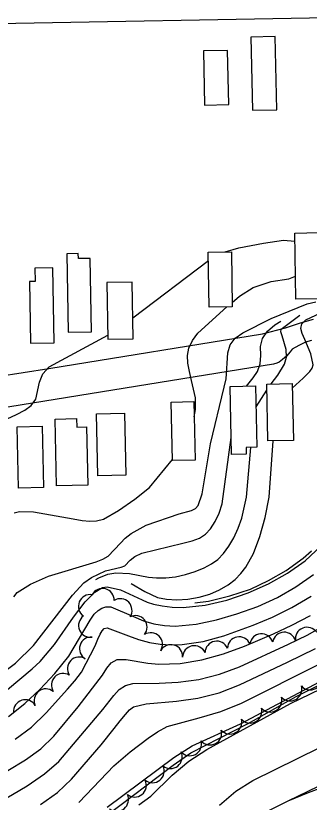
# Model space of a CAD drawing. Extents: x 79600 to 91800, y 75600 to 84400.
# Drawn here: x 87405 to 87661, y 77293 to 77982 of the extents above; entities that cross this region are included whole.
import ezdxf

# ---------------------------------------------------------------- set-up
doc = ezdxf.new("R2010")
doc.units = 0
for name, color, linetype in [('080-090$0$BLDG', 7, 'Continuous'), ('080-090$0$INDEX', 7, 'Continuous'), ('080-090$0$INTER', 7, 'Continuous'), ('080-090$0$ROAD', 7, 'Continuous'), ('080-090$0$RR', 7, 'Continuous'), ('080-090$0$TREES', 7, 'Continuous')]:
    doc.layers.add(name, color=color, linetype=linetype)

msp = doc.modelspace()

# ---------------------------------------------------------------- linework, layer by layer
at = {"layer": '080-090$0$BLDG'}
for points in [[(87610.36, 77962.97), (87611.76, 77898.85), (87633.11, 77899.32), (87631.71, 77963.43)], [(87568.86, 77950.8), (87569.9, 77903.45), (87591.04, 77903.91), (87590, 77951.26)], [(87670.81, 77733.77), (87649.82, 77733.43), (87648.88, 77791.4), (87669.87, 77791.74)], [(87459.56, 77768.99), (87459.49, 77773.37), (87449.52, 77773.2), (87450.64, 77704.5), (87470.91, 77704.83), (87469.86, 77769.16)], [(87593.34, 77774.99), (87594.12, 77726.89), (87573.91, 77726.56), (87573.13, 77774.66)], [(87421.59, 77760.65), (87421.78, 77748.93), (87416.83, 77748.85), (87417.7, 77694.96), (87438.38, 77695.3), (87437.32, 77760.9)], [(87484.42, 77748.04), (87485.22, 77698.33), (87507.51, 77698.69), (87506.7, 77748.41)], [(87614.53, 77657.55), (87615.66, 77603.84), (87606.26, 77603.64), (87606.39, 77597.72), (87593.43, 77597.45), (87592.18, 77657.08)], [(87646.56, 77659.65), (87647.61, 77609.82), (87625.35, 77609.35), (87624.3, 77659.18)], [(87560.47, 77643.83), (87561.55, 77592.59), (87541.74, 77592.17), (87540.66, 77643.41)], [(87457.99, 77628.89), (87458.15, 77621.43), (87466.6, 77621.61), (87467.67, 77570.72), (87440.47, 77570.14), (87439.24, 77628.5)], [(87499.84, 77633.59), (87500.99, 77579.34), (87476.52, 77578.82), (87475.38, 77633.08)], [(87427.99, 77622.3), (87429.12, 77568.47), (87407.04, 77568), (87405.91, 77621.84)]]:
    msp.add_lwpolyline(points, close=True, dxfattribs=at)
at = {"layer": '080-090$0$INDEX'}
for points in [[(87402.96, 77472.91), (87405.89, 77476.78), (87417.67, 77484.04), (87433.38, 77491.02), (87475.17, 77503.62), (87481.01, 77505.83), (87485.56, 77508.44), (87496.38, 77519.93), (87500.6, 77524.32), (87505.79, 77528.42), (87518.69, 77535.59), (87547.7, 77545.45), (87558.38, 77548.57), (87561.88, 77550.33), (87564.36, 77552.94), (87567.8, 77563.15), (87575.06, 77606.95), (87587.06, 77656.43), (87588.93, 77663.69), (87590.4, 77686.6), (87592.3, 77693.55), (87596.82, 77699.24), (87603.48, 77703.97), (87628.15, 77716.45), (87659.55, 77729.45), (87667.28, 77731.29)], [(87484.82, 77288.63), (87543.09, 77332.19), (87559, 77342.33), (87601.44, 77361.81), (87679.63, 77403.33), (87749.17, 77440.89), (87773.69, 77454.16), (87790.2, 77464.1), (87812.59, 77480.36), (87828, 77490.34), (87844.79, 77498.37), (87885.89, 77514.47), (87948.39, 77534.99), (88002.19, 77554.66), (88084.03, 77580.32), (88129.54, 77596.85)], [(87397.5, 77391.68), (87419.2, 77409.78), (87426.19, 77416.34), (87438.73, 77431.15), (87455.24, 77455.19), (87465.58, 77468.43), (87473.83, 77476.85), (87480.78, 77481.11), (87484.7, 77481.71), (87496.4, 77478.92), (87515.21, 77470.3), (87519.78, 77468.13), (87525.26, 77466.33), (87532.71, 77464.86), (87541.66, 77463.89), (87551.3, 77463.63), (87570.49, 77465.63), (87589.43, 77470.03), (87608.04, 77476.25), (87625.89, 77484.28), (87642.59, 77493.59), (87657.92, 77504.46), (87671.76, 77517.61)], [(87398.46, 77368.18), (87412.67, 77379.37), (87425.96, 77391.89), (87438.97, 77405.62), (87451.13, 77420.88), (87469.78, 77452.59), (87473.38, 77457.63), (87476.8, 77461.01), (87480.15, 77463.09), (87483.66, 77464.13), (87487.78, 77463.99), (87507.75, 77455.59), (87516.51, 77452), (87525.66, 77449.38), (87534.99, 77447.83), (87544.33, 77447.3), (87562.6, 77448.87), (87580.36, 77452.8), (87598.16, 77458.12), (87616.44, 77464.52), (87633.71, 77472.28), (87649.69, 77481.58), (87665.32, 77492.31)], [(87404.39, 77348.31), (87418.58, 77358.9), (87431.23, 77371.25), (87450, 77392.05), (87456.38, 77399.25), (87462.2, 77406.84), (87474.22, 77429.93), (87476.67, 77435.68), (87478.65, 77440.06), (87480.39, 77443.2), (87482.23, 77445.17), (87484.86, 77445.8), (87503.26, 77438.77), (87512.22, 77435.4), (87521.62, 77432.91), (87531.21, 77431.41), (87540.82, 77430.85), (87550.29, 77431.15), (87568.82, 77433.88), (87586.83, 77438.7), (87612.42, 77447.93), (87629.27, 77455.21), (87646.35, 77463.61), (87663.12, 77473.33)], [(87397.8, 77320.75), (87413.32, 77330.12), (87426.59, 77339.94), (87438, 77350.98), (87459.42, 77376.51), (87480.74, 77404.26), (87484.47, 77410.37), (87488.31, 77415.17), (87493.58, 77417.87), (87501.21, 77418.04), (87520.39, 77414.94), (87529.98, 77414), (87548.59, 77414.58), (87567.53, 77417.71), (87586.48, 77423.05), (87604.75, 77429.78), (87630.16, 77440.34), (87646.35, 77448), (87662.51, 77456.62)], [(87390.33, 77293.07), (87414.8, 77307.43), (87430.01, 77317.86), (87442.47, 77328.64), (87480.86, 77374.34), (87490.47, 77386.61), (87495.24, 77391.63), (87500.66, 77395.17), (87507.1, 77396.88), (87530.07, 77397.17), (87546.81, 77398.07), (87564.9, 77400.56), (87583, 77405.06), (87600.46, 77411.61), (87643.32, 77431.42), (87659.54, 77439.29), (87675.21, 77448.21)], [(87426.31, 77290.93), (87441.15, 77301.62), (87453.55, 77313.11), (87479.52, 77343.44), (87490.83, 77357.55), (87496.22, 77364.25), (87500.79, 77369.85), (87504.31, 77373.85), (87507.72, 77376.49), (87518.77, 77379.32), (87545.32, 77381.61), (87564.15, 77384.16), (87582.6, 77388.93), (87600.55, 77395.84), (87642.56, 77415.73), (87666.98, 77427.62)], [(87460.06, 77292.79), (87478.52, 77312.47), (87490.5, 77324.93), (87504.98, 77337.15), (87520.7, 77349.27), (87528.8, 77354.81), (87537.3, 77359.33), (87565.31, 77367), (87584.24, 77372.48), (87602.34, 77379.77), (87671.29, 77414.47)]]:
    msp.add_lwpolyline(points, dxfattribs=at)
at = {"layer": '080-090$0$INTER'}
for p, q in [((87507.21, 77717.15), (87573.25, 77767.2)), ((87614.91, 77639.09), (87624.41, 77653.89))]:
    msp.add_line(p, q, dxfattribs=at)
for points in [[(87587.96, 77774.9), (87599.9, 77778.53), (87621.35, 77782.52), (87639.02, 77785), (87648.99, 77784.32)], [(87594.06, 77730.67), (87600.48, 77736.17), (87612.53, 77743.79), (87628.31, 77748.94), (87643.63, 77751.28), (87649.49, 77753.75)], [(87560.75, 77630.46), (87562.07, 77636.77), (87561.88, 77647.09), (87558.62, 77662.3), (87556.68, 77670.21), (87555.24, 77677.44), (87554.85, 77684.14), (87556.06, 77690.64), (87559.24, 77697.17), (87564.01, 77703.64), (87589.51, 77726.81)], [(87628.3, 77659.27), (87633.91, 77666.85), (87639.96, 77676.47), (87641.65, 77682.67), (87641.34, 77689.45), (87637.85, 77701.28), (87636.71, 77704.74), (87636.96, 77707.16), (87653.27, 77719.6)], [(87646.65, 77655.45), (87656.11, 77664.26), (87662.1, 77670.13), (87664.07, 77672.94), (87664.96, 77676.11), (87662.94, 77685.74), (87657.67, 77698.07), (87655.27, 77703.38), (87654.08, 77707.9), (87655, 77711.86), (87658.52, 77715.37), (87671.63, 77721.6)], [(87606.64, 77657.38), (87612.54, 77664.47), (87616.11, 77670.09), (87618.56, 77676.85), (87619.03, 77684.3), (87618.98, 77691.9), (87620.48, 77699.13), (87624.94, 77705.52), (87631.3, 77710.9), (87636.66, 77714.08)], [(87338.87, 77564.19), (87344.66, 77578.25), (87351.76, 77593.31), (87356.18, 77600.96), (87361.24, 77607.81), (87366.99, 77613.38), (87373.5, 77617.92), (87405.51, 77632.54), (87412.64, 77636.19), (87418.36, 77640.48), (87422.22, 77646), (87425.63, 77660.75), (87428.42, 77668.07), (87433.87, 77674.13), (87485.17, 77701.91)], [(87483.81, 77281.03), (87542.36, 77325.43), (87557.9, 77336.37), (87608.12, 77361.9), (87650.18, 77385.57), (87691.11, 77406.1), (87761.76, 77443.69), (87818.19, 77477.46), (87834.38, 77486.68), (87905.21, 77515.43), (87993.49, 77546.88), (88091.66, 77578.19), (88125.93, 77590.55), (88143.64, 77596.37), (88220.34, 77610.43), (88239.67, 77614.46), (88249.06, 77617.18), (88257.47, 77620.94), (88263.99, 77626.28), (88268.07, 77633.46), (88272.21, 77649.42), (88274.24, 77656.06), (88276.68, 77661.48), (88289.36, 77675.75)], [(87395.19, 77407.74), (87404.41, 77414.88), (87420.3, 77430.3), (87454.38, 77474.46), (87464.29, 77485.1), (87470.91, 77489.85), (87483.39, 77495.57), (87496.86, 77498.84), (87500.03, 77500.05), (87504.87, 77505.08), (87508.8, 77508.21), (87515.07, 77511.23), (87551, 77519.92), (87559.02, 77521.82), (87565.53, 77524.26), (87570.78, 77527.64), (87575.24, 77532.38), (87579.25, 77538.72), (87582.71, 77546.21), (87585.43, 77554.22), (87593.12, 77612.45)], [(87505.66, 77484.41), (87517.53, 77477.54), (87528.75, 77472.38), (87536.55, 77470.8), (87545.59, 77470.18), (87555.3, 77470.71), (87565.11, 77472.47), (87574.54, 77475.31), (87583.11, 77479), (87590.46, 77483.34), (87596.61, 77488.15), (87601.72, 77493.31), (87605.93, 77498.72), (87612.64, 77510.87), (87618.31, 77525.61), (87623, 77542.37), (87626.45, 77560.18), (87629.96, 77609.45)], [(87474.88, 77487.96), (87477.38, 77489.62), (87485.18, 77492.82), (87492.33, 77493.76), (87504.16, 77493.28), (87520.78, 77490.1), (87527.99, 77489.47), (87535.98, 77489.5), (87544.51, 77490.43), (87553.29, 77492.38), (87561.82, 77495.1), (87569.54, 77498.28), (87576.04, 77501.7), (87581.58, 77505.7), (87586.56, 77510.73), (87591.28, 77517.11), (87595.64, 77524.63), (87599.43, 77532.95), (87602.5, 77541.76), (87606.66, 77560.27), (87610.25, 77603.72)], [(87403.38, 77546.46), (87407.97, 77547.6), (87420.22, 77547.22), (87454.89, 77541.07), (87462.93, 77539.76), (87469.64, 77539.05), (87475.53, 77539.31), (87481.4, 77540.9), (87494.73, 77548.38), (87508.86, 77558.28), (87521.83, 77568.71), (87541.72, 77592.98)], [(87512.36, 77290.66), (87522.82, 77298.46), (87541.62, 77316.63), (87556.16, 77328.98), (87571.81, 77339.32), (87644.95, 77379.55), (87732.58, 77421.74), (87748.48, 77429.55), (87763.86, 77436.49), (87815.93, 77453.98), (87865.77, 77474.63), (87874.02, 77478.35), (87881.89, 77482.95), (87902.83, 77501.64), (87909.9, 77507.44), (87917.34, 77512.51), (87933.52, 77520.62), (87976.88, 77536.24), (88048.22, 77559.83), (88126.84, 77585.22)], [(87561.33, 77467.7), (87573.23, 77469.1), (87592.15, 77473.62), (87610.01, 77479.66), (87625.92, 77487.09), (87641.17, 77495.93), (87656.22, 77506.76), (87663.33, 77513.12)], [(87583.03, 77290.49), (87597.12, 77302.61), (87611.99, 77312.11), (87709.92, 77360.14)]]:
    msp.add_lwpolyline(points, dxfattribs=at)
at = {"layer": '080-090$0$ROAD'}
for p, q in [((87033.69, 77968.67), (87769.3, 77981.63)), ((87640.75, 77708.53), (87653.96, 77712.85)), ((87653.96, 77712.85), (87665.19, 77715.95)), ((87620.67, 77703.25), (87640.75, 77708.53)), ((87433.55, 77672.77), (87620.67, 77703.25)), ((87663.53, 77697.42), (87658.33, 77695.86)), ((87652.27, 77692.93), (87646.61, 77689.7)), ((87658.33, 77695.86), (87652.27, 77692.93)), ((87641.46, 77683.68), (87638.04, 77680.68)), ((87644.75, 77687.37), (87641.46, 77683.68)), ((87646.61, 77689.7), (87644.75, 77687.37)), ((87630.28, 77676.67), (87621.03, 77675.2)), ((87633.23, 77677.58), (87630.28, 77676.67)), ((87635.2, 77678.37), (87633.23, 77677.58)), ((87638.04, 77680.68), (87635.2, 77678.37)), ((87337.76, 77657.58), (87433.55, 77672.77)), ((87621.03, 77675.2), (87384.75, 77636.87))]:
    msp.add_line(p, q, dxfattribs=at)
at = {"layer": '080-090$0$RR'}
for p, q in [((87716.83, 77330.19), (87642.76, 77294)), ((87675.99, 77307.22), (87660.51, 77301.14)), ((87660.51, 77301.14), (87642.76, 77294)), ((87642.76, 77294), (87566.86, 77256.74))]:
    msp.add_line(p, q, dxfattribs=at)
at = {"layer": '080-090$0$TREES'}
for centre, start, end in [((87480.64, 77470.03), 358.39736, 153.03659), ((87469.85, 77464.56), 80.71243, 235.35166), ((87496.23, 77461), 326.83357, 121.4728), ((87469.95, 77447.77), 125.318, 279.95723), ((87509.33, 77446.2), 321.52823, 116.16747), ((87639.59, 77431.64), 15.33033, 169.96957), ((87659.59, 77435.99), 34.54124, 189.18048), ((87470.77, 77427.47), 84.70361, 239.34284), ((87522.88, 77431.18), 327.93724, 122.57648), ((87600.17, 77427.6), 23.4811, 178.12033), ((87619.73, 77430.32), 17.68383, 172.32306), ((87540.5, 77420.72), 355.99983, 150.63907), ((87560.97, 77419.81), 24.31483, 178.95406), ((87580.56, 77423.78), 23.93456, 178.57379), ((87460.2, 77409.9), 58.54538, 213.18462), ((87446.23, 77395.58), 58.28832, 212.92755), ((87662.23, 77401.67), 221.66402, 16.30326), ((87644.73, 77391.98), 221.66402, 16.30326), ((87431.14, 77382.07), 50.73128, 205.37051), ((87413.01, 77372.53), 30.10475, 184.74398), ((87627.24, 77382.29), 221.66402, 16.30326), ((87609.74, 77372.6), 221.66402, 16.30326), ((87592.22, 77362.99), 221.16504, 15.80428), ((87574.64, 77353.47), 221.05638, 15.69562), ((87557.04, 77343.97), 221.05638, 15.69562), ((87540.07, 77332.8), 231.00601, 25.64524), ((87524.4, 77320.35), 231.29347, 25.9327), ((87508.77, 77307.87), 231.29347, 25.9327), ((87493.15, 77295.39), 231.29347, 25.9327)]:
    msp.add_arc(centre, 10.25, start, end, dxfattribs=at)

doc.saveas('drawing.dxf')
